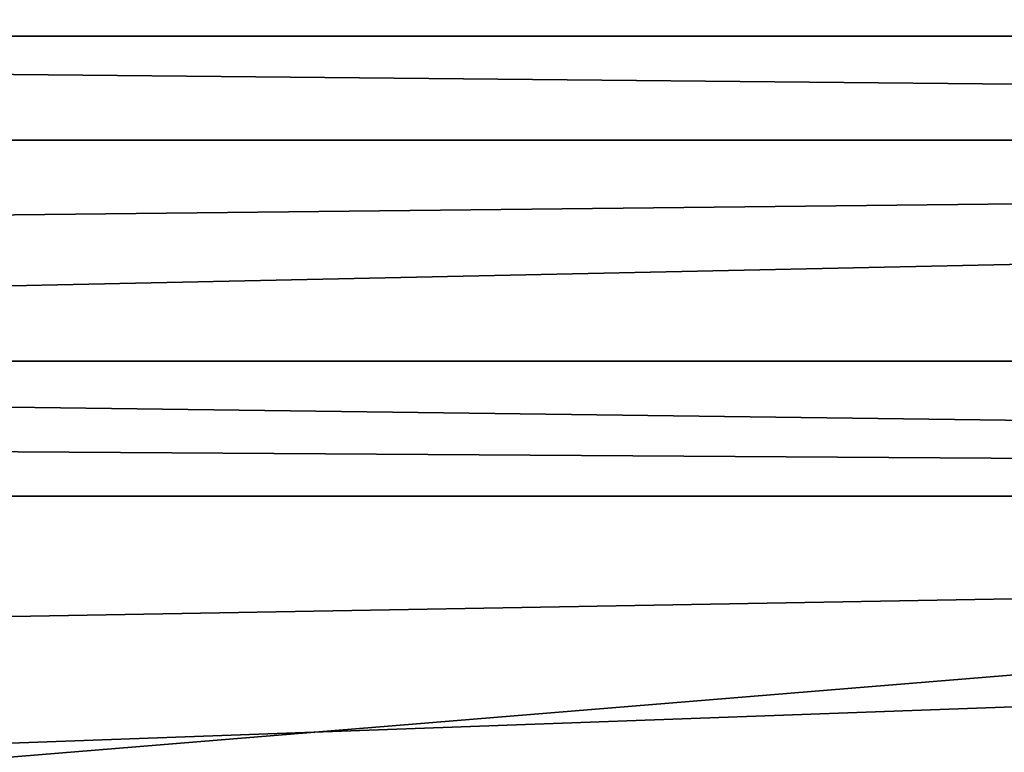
# Model space of a CAD drawing. Header units: millimetres. Extents: x -143 to 143, y -35 to 35.
# Tile 408 of 533: x 124.08 to 125.175, y -1.335 to -0.521. Entities that reach past the tile are written whole.
import ezdxf

# ---------------------------------------------------------------- set-up
doc = ezdxf.new("R2010")
doc.units = ezdxf.units.MM
doc.header["$LTSCALE"] = 65.185185
for name, color, linetype in [('1137', 7, 'CONTINUOUS'), ('1146', 7, 'CONTINUOUS'), ('1206', 7, 'CONTINUOUS'), ('1323', 7, 'CONTINUOUS'), ('1598', 7, 'CONTINUOUS'), ('1599', 7, 'CONTINUOUS'), ('1601', 7, 'CONTINUOUS')]:
    doc.layers.add(name, color=color, linetype=linetype)

msp = doc.modelspace()

# ---------------------------------------------------------------- linework, layer by layer
at = {"layer": '1137', "linetype": 'CONTINUOUS'}
for points in [[(93.65, -3.1481, 18.2302), (93.65, 0.0589, 18.4999), (140.45, -3.0752, 18.2426), (93.65, -3.1481, 18.2302)], [(140.45, -3.0752, 18.2426), (93.65, 0.0589, 18.4999), (140.45, 0, 18.5), (140.45, -3.0752, 18.2426)]]:
    msp.add_3dface(points, dxfattribs=at)
at = {"layer": '1146', "linetype": 'CONTINUOUS'}
for points in [[(140.45, -1.3565, 7.8842), (140.45, 0, 8), (120.15, -1.6609, 7.8257), (140.45, -1.3565, 7.8842)], [(120.15, -1.6609, 7.8257), (140.45, 0, 8), (120.15, 0, 8), (120.15, -1.6609, 7.8257)]]:
    msp.add_3dface(points, dxfattribs=at)
at = {"layer": '1206', "linetype": 'CONTINUOUS'}
for points in [[(120.15, -0.9755, 4.9039), (120.15, -0.9005, 4.9182), (131.65, -1.0502, 4.8885), (120.15, -0.9755, 4.9039)], [(120.15, -0.9005, 4.9182), (131.65, -0.9005, 4.9182), (131.65, -1.0502, 4.8885), (120.15, -0.9005, 4.9182)], [(120.15, -1.0502, 4.8885), (120.15, -0.9755, 4.9039), (131.65, -1.0502, 4.8885), (120.15, -1.0502, 4.8885)]]:
    msp.add_3dface(points, dxfattribs=at)
at = {"layer": '1323', "linetype": 'CONTINUOUS'}
for points in [[(140.45, -3.4954, 20.1998), (140.45, 0.0589, 20.4999), (93.65, -0.0836, 20.4998), (140.45, -3.4954, 20.1998)], [(93.65, -3.633, 20.1755), (140.45, -3.4954, 20.1998), (93.65, -0.0836, 20.4998), (93.65, -3.633, 20.1755)]]:
    msp.add_3dface(points, dxfattribs=at)
at = {"layer": '1598', "linetype": 'CONTINUOUS'}
for points in [[(119.65, -0.5391, 5.4735), (119.65, -0.4234, 5.4837), (131.65, -0.5391, 5.4735), (119.65, -0.5391, 5.4735)], [(119.65, -0.4234, 5.4837), (131.65, -0.4234, 5.4837), (131.65, -0.5391, 5.4735), (119.65, -0.4234, 5.4837)], [(119.65, -0.6546, 5.4609), (119.65, -0.5391, 5.4735), (131.65, -0.6546, 5.4609), (119.65, -0.6546, 5.4609)], [(131.65, -0.6546, 5.4609), (119.65, -0.5391, 5.4735), (131.65, -0.5391, 5.4735), (131.65, -0.6546, 5.4609)]]:
    msp.add_3dface(points, dxfattribs=at)
at = {"layer": '1599', "linetype": 'CONTINUOUS'}
for points in [[(119.9141, -0.7832, 5.177), (119.65, -0.6546, 5.4609), (131.65, -0.6546, 5.4609), (119.9141, -0.7832, 5.177)], [(120.15, -0.9005, 4.9182), (119.9141, -0.7832, 5.177), (131.65, -0.6546, 5.4609), (120.15, -0.9005, 4.9182)], [(131.65, -0.9005, 4.9182), (120.15, -0.9005, 4.9182), (131.65, -0.6546, 5.4609), (131.65, -0.9005, 4.9182)]]:
    msp.add_3dface(points, dxfattribs=at)
at = {"layer": '1601', "linetype": 'CONTINUOUS'}
for points in [[(119.65, -1.485, 5.2957), (119.9141, -1.2575, 5.0826), (131.65, -1.0502, 4.8885), (119.65, -1.485, 5.2957)], [(119.65, -1.485, 5.2957), (131.65, -1.0502, 4.8885), (131.65, -1.485, 5.2957), (119.65, -1.485, 5.2957)], [(119.9141, -1.2575, 5.0826), (120.15, -1.0502, 4.8885), (131.65, -1.0502, 4.8885), (119.9141, -1.2575, 5.0826)]]:
    msp.add_3dface(points, dxfattribs=at)

doc.saveas('drawing.dxf')
